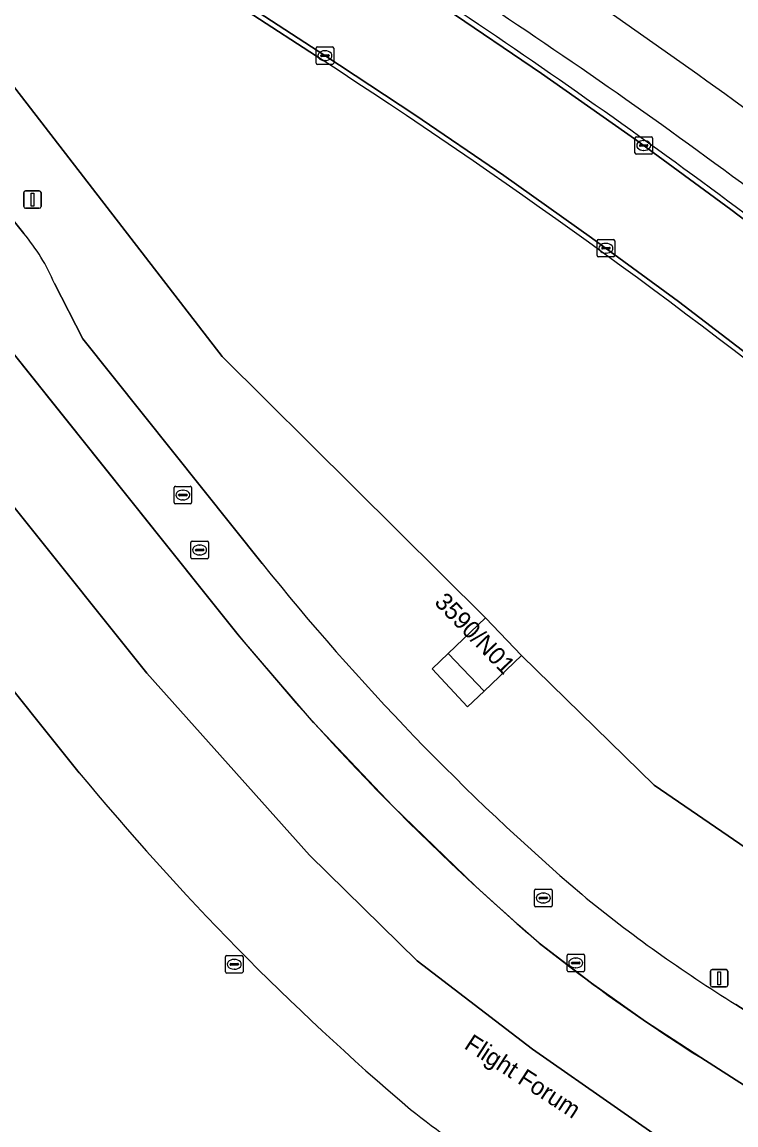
# Model space of a CAD drawing. Extents: x 155018 to 156648, y 383979 to 385733.
# Drawn here: x 156309.1 to 156350, y 384898.6 to 384961.7 of the extents above; entities that cross this region are included whole.
import ezdxf

# ---------------------------------------------------------------- set-up
doc = ezdxf.new("R2010")
doc.units = 0
for name, color, linetype in [('IMGEO_Berm_groen', 7, 'Continuous'), ('IMGEO_Erf', 7, 'Continuous'), ('IMGEO_Fietspad_gesloten', 7, 'Continuous'), ('IMGEO_Grasland_overig', 7, 'Continuous'), ('IMGEO_Kolk', 7, 'Continuous'), ('IMGEO_Lichtmast', 7, 'Continuous'), ('IMGEO_Lijnafwatering', 7, 'Continuous'), ('IMGEO_Openbare_ruimte_label', 7, 'Continuous'), ('IMGEO_Pand', 7, 'Continuous'), ('IMGEO_Pand_nummerreeks', 7, 'Continuous'), ('IMGEO_Parkeervlak_gesloten', 7, 'Continuous'), ('IMGEO_Rijbaan_lokaal_gesloten', 7, 'Continuous'), ('IMGEO_Rioolput', 7, 'Continuous'), ('IMGEO_Voetpad_open', 7, 'Continuous')]:
    doc.layers.add(name, color=color, linetype=linetype)

msp = doc.modelspace()

# ---------------------------------------------------------------- linework, layer by layer
at = {"layer": 'IMGEO_Berm_groen'}
for points in [[(156337.692, 384925.455), (156335.544, 384923.41), (156334.604, 384922.515), (156332.574, 384924.695), (156333.49, 384925.567), (156335.638, 384927.612), (156320.551, 384942.594), (156302.971, 384965.363), (156295.412, 384973.335), (156281.923, 384986.374), (156256.841, 385013.278), (156239.968, 385032.463), (156240.598, 385033.01), (156242.175, 385034.38), (156232.293, 385045.25)], [(156300.775, 384960.105), (156309.19, 384949.639)], [(156310.948, 384946.766), (156312.583, 384943.59), (156322.847, 384930.726)], [(156446.781, 384851.044), (156444.985, 384849.413), (156420.159, 384869.665), (156404.727, 384880.252), (156368.835, 384901.885), (156345.278, 384918.025), (156337.692, 384925.455)], [(156349.966, 384905.463), (156371.445, 384891.632), (156433.112, 384852.598)]]:
    msp.add_lwpolyline(points, dxfattribs=at)
for centre, radius, start, end in [((156155.054, 384689.987), 330.717, 50.95981, 57.9655), ((156152.364, 384685.693), 332.223, 51.05391, 57.9796), ((156118.28, 384640.4), 387.612, 51.34338, 57.26032), ((156300.752, 384942.501), 11.052, 22.69814, 40.22711), ((156432.904, 385018.661), 140.873, 218.62454, 229.35072), ((156392.016, 384973.58), 80.051, 230.53612, 238.31245)]:
    msp.add_arc(centre, radius, start, end, dxfattribs=at)
at = {"layer": 'IMGEO_Erf'}
msp.add_lwpolyline([(156312.37, 384918.743), (156301.091, 384932.835), (156265.451, 384977.364)], dxfattribs=at)
for centre, radius, start, end in [((156430.973, 385016.35), 153.603, 219.45356, 229.56137), ((156411.986, 385003.22), 131.427, 232.1493, 237.34854)]:
    msp.add_arc(centre, radius, start, end, dxfattribs=at)
at = {"layer": 'IMGEO_Fietspad_gesloten'}
for centre, radius, start, end in [((156155.054, 384689.987), 330.717, 50.95981, 57.9655), ((156152.364, 384685.693), 332.223, 51.05391, 57.9796)]:
    msp.add_arc(centre, radius, start, end, dxfattribs=at)
at = {"layer": 'IMGEO_Grasland_overig'}
for points in [[(156299.374, 384978.017), (156296.353, 384974.447), (156295.412, 384973.335), (156302.971, 384965.363), (156320.551, 384942.594), (156335.638, 384927.612), (156337.692, 384925.455), (156345.278, 384918.025), (156368.835, 384901.885), (156404.727, 384880.252), (156420.159, 384869.665), (156444.985, 384849.413), (156446.781, 384851.044), (156444.921, 384852.847), (156376.192, 384920.193)], [(156326.277, 384959.577), (156309.099, 384970.758)]]:
    msp.add_lwpolyline(points, dxfattribs=at)
msp.add_arc((156123.074, 384646.727), 373.051, 51.31681, 56.99546, dxfattribs=at)
at = {"layer": 'IMGEO_Kolk'}
for p, q in [((156326.012, 384960.323), (156326.864, 384960.323)), ((156325.937, 384959.397), (156325.937, 384960.249)), ((156326.196, 384959.817), (156326.196, 384959.829)), ((156326.634, 384959.78), (156326.236, 384959.78)), ((156326.239, 384959.866), (156326.637, 384959.866)), ((156326.425, 384960.103), (156326.45, 384960.103)), ((156326.68, 384959.829), (156326.68, 384959.817)), ((156326.938, 384960.249), (156326.938, 384959.397)), ((156326.864, 384959.323), (156326.012, 384959.323)), ((156326.448, 384959.543), (156326.423, 384959.543)), ((156344.185, 384954.249), (156344.185, 384955.101)), ((156344.26, 384955.175), (156345.112, 384955.175)), ((156344.444, 384954.669), (156344.444, 384954.681)), ((156344.882, 384954.632), (156344.484, 384954.632)), ((156344.487, 384954.718), (156344.885, 384954.718)), ((156344.673, 384954.955), (156344.698, 384954.955)), ((156344.928, 384954.681), (156344.928, 384954.669)), ((156345.186, 384955.101), (156345.186, 384954.249)), ((156345.112, 384954.175), (156344.26, 384954.175)), ((156344.696, 384954.395), (156344.671, 384954.395)), ((156342.025, 384948.364), (156342.025, 384949.216)), ((156342.1, 384949.29), (156342.952, 384949.29)), ((156342.513, 384949.07), (156342.538, 384949.07)), ((156343.026, 384949.216), (156343.026, 384948.364)), ((156342.952, 384948.29), (156342.1, 384948.29)), ((156342.284, 384948.784), (156342.284, 384948.796)), ((156342.722, 384948.747), (156342.324, 384948.747)), ((156342.327, 384948.833), (156342.725, 384948.833)), ((156342.536, 384948.51), (156342.511, 384948.51)), ((156342.768, 384948.796), (156342.768, 384948.784)), ((156320.747, 384907.34), (156320.747, 384908.192)), ((156320.822, 384908.266), (156321.674, 384908.266)), ((156321.235, 384908.046), (156321.26, 384908.046)), ((156321.748, 384908.192), (156321.748, 384907.34)), ((156321.674, 384907.266), (156320.822, 384907.266)), ((156321.006, 384907.76), (156321.006, 384907.772)), ((156321.444, 384907.723), (156321.046, 384907.723)), ((156321.049, 384907.809), (156321.447, 384907.809)), ((156321.258, 384907.486), (156321.233, 384907.486)), ((156321.49, 384907.772), (156321.49, 384907.76))]:
    msp.add_line(p, q, dxfattribs=at)
for points in [[(156326.012, 384960.323), (156326.864, 384960.323)], [(156325.937, 384959.397), (156325.937, 384960.249)], [(156326.938, 384960.249), (156326.938, 384959.397)], [(156326.864, 384959.323), (156326.012, 384959.323)], [(156344.185, 384954.249), (156344.185, 384955.101)], [(156344.26, 384955.175), (156345.112, 384955.175)], [(156345.186, 384955.101), (156345.186, 384954.249)], [(156345.112, 384954.175), (156344.26, 384954.175)], [(156342.025, 384948.364), (156342.025, 384949.216)], [(156342.1, 384949.29), (156342.952, 384949.29)], [(156343.026, 384949.216), (156343.026, 384948.364)], [(156342.952, 384948.29), (156342.1, 384948.29)], [(156320.747, 384907.34), (156320.747, 384908.192)], [(156320.822, 384908.266), (156321.674, 384908.266)], [(156321.748, 384908.192), (156321.748, 384907.34)], [(156321.674, 384907.266), (156320.822, 384907.266)]]:
    msp.add_lwpolyline(points, dxfattribs=at)
for centre, radius, start, end in [((156326.014, 384960.247), 0.0765, 91.55205, 178.44795), ((156326.014, 384960.247), 0.0765, 91.55205, 178.44795), ((156326.862, 384960.247), 0.0765, 1.55205, 88.44795), ((156326.862, 384960.247), 0.0765, 1.55205, 88.44795), ((156326.236, 384959.826), 0.0403, 85.87752, 175.75265), ((156326.233, 384959.816), 0.0366, 178.93798, 274.71019), ((156326.637, 384959.823), 0.043, 264.86636, 352.45326), ((156326.641, 384959.828), 0.0386, 1.73085, 96.63898), ((156326.014, 384959.399), 0.0765, 181.55205, 268.44795), ((156326.014, 384959.399), 0.0765, 181.55205, 268.44795), ((156326.862, 384959.399), 0.0765, 271.55205, 358.44795), ((156326.862, 384959.399), 0.0765, 271.55205, 358.44795), ((156344.262, 384955.099), 0.0765, 91.55205, 178.44795), ((156344.262, 384955.099), 0.0765, 91.55205, 178.44795), ((156344.484, 384954.678), 0.0403, 85.87752, 175.75265), ((156344.481, 384954.668), 0.0366, 178.93798, 274.71019), ((156344.885, 384954.675), 0.043, 264.86636, 352.45326), ((156344.889, 384954.68), 0.0386, 1.73085, 96.63898), ((156345.11, 384955.099), 0.0765, 1.55205, 88.44795), ((156345.11, 384955.099), 0.0765, 1.55205, 88.44795), ((156344.262, 384954.251), 0.0765, 181.55205, 268.44795), ((156344.262, 384954.251), 0.0765, 181.55205, 268.44795), ((156345.11, 384954.251), 0.0765, 271.55205, 358.44795), ((156345.11, 384954.251), 0.0765, 271.55205, 358.44795), ((156342.102, 384949.214), 0.0765, 91.55205, 178.44795), ((156342.102, 384949.214), 0.0765, 91.55205, 178.44795), ((156342.95, 384949.214), 0.0765, 1.55205, 88.44795), ((156342.95, 384949.214), 0.0765, 1.55205, 88.44795), ((156342.102, 384948.366), 0.0765, 181.55205, 268.44795), ((156342.102, 384948.366), 0.0765, 181.55205, 268.44795), ((156342.324, 384948.793), 0.0403, 85.87752, 175.75265), ((156342.321, 384948.783), 0.0366, 178.93798, 274.71019), ((156342.725, 384948.79), 0.043, 264.86636, 352.45326), ((156342.729, 384948.795), 0.0386, 1.73085, 96.63898), ((156342.95, 384948.366), 0.0765, 271.55205, 358.44795), ((156342.95, 384948.366), 0.0765, 271.55205, 358.44795), ((156320.824, 384908.19), 0.0765, 91.55205, 178.44795), ((156320.824, 384908.19), 0.0765, 91.55205, 178.44795), ((156321.672, 384908.19), 0.0765, 1.55205, 88.44795), ((156321.672, 384908.19), 0.0765, 1.55205, 88.44795), ((156320.824, 384907.342), 0.0765, 181.55205, 268.44795), ((156320.824, 384907.342), 0.0765, 181.55205, 268.44795), ((156321.046, 384907.769), 0.0403, 85.87752, 175.75265), ((156321.043, 384907.759), 0.0366, 178.93798, 274.71019), ((156321.447, 384907.766), 0.043, 264.86636, 352.45326), ((156321.451, 384907.771), 0.0386, 1.73085, 96.63898), ((156321.672, 384907.342), 0.0765, 271.55205, 358.44795), ((156321.672, 384907.342), 0.0765, 271.55205, 358.44795)]:
    msp.add_arc(centre, radius, start, end, dxfattribs=at)
for centre, major_axis, ratio, start_param, end_param in [((156326.424, 384959.823), (-0.387, 0.002), 0.722429, 4.712389, 7.853982), ((156326.449, 384959.823), (-0.39, 0.002), 0.717154, 1.570796, 4.712389), ((156344.672, 384954.675), (-0.387, 0.002), 0.722429, 4.712389, 7.853982), ((156344.697, 384954.675), (-0.39, 0.002), 0.717154, 1.570796, 4.712389), ((156342.512, 384948.79), (-0.387, 0.002), 0.722429, 4.712389, 7.853982), ((156342.537, 384948.79), (-0.39, 0.002), 0.717154, 1.570796, 4.712389), ((156321.234, 384907.766), (-0.387, 0.002), 0.722429, 4.712389, 7.853982), ((156321.259, 384907.766), (-0.39, 0.002), 0.717154, 1.570796, 4.712389)]:
    msp.add_ellipse(centre, major_axis=major_axis, ratio=ratio, start_param=start_param, end_param=end_param, dxfattribs=at)
at = {"layer": 'IMGEO_Lichtmast'}
for p, q in [((156309.295, 384952.077), (156310.085, 384952.077)), ((156310.085, 384952.077), (156309.295, 384952.077)), ((156309.195, 384951.177), (156309.195, 384951.977)), ((156309.195, 384951.977), (156309.195, 384951.177)), ((156310.185, 384951.977), (156310.185, 384951.177)), ((156310.185, 384951.177), (156310.185, 384951.977)), ((156310.085, 384951.077), (156309.295, 384951.077)), ((156309.295, 384951.077), (156310.085, 384951.077)), ((156348.508, 384906.568), (156348.508, 384907.368)), ((156348.508, 384907.368), (156348.508, 384906.568)), ((156348.608, 384907.468), (156349.398, 384907.468)), ((156349.398, 384907.468), (156348.608, 384907.468)), ((156349.498, 384907.368), (156349.498, 384906.568)), ((156349.498, 384906.568), (156349.498, 384907.368)), ((156349.398, 384906.468), (156348.608, 384906.468)), ((156348.608, 384906.468), (156349.398, 384906.468))]:
    msp.add_line(p, q, dxfattribs=at)
for points in [[(156309.615, 384951.952), (156309.765, 384951.952), (156309.765, 384951.202), (156309.615, 384951.202), (156309.615, 384951.952)], [(156348.928, 384907.343), (156349.078, 384907.343), (156349.078, 384906.593), (156348.928, 384906.593), (156348.928, 384907.343)]]:
    msp.add_lwpolyline(points, dxfattribs=at)
for centre, start, end in [((156309.295, 384951.977), 90, 180), ((156309.295, 384951.977), 90, 180), ((156310.085, 384951.977), 0, 90), ((156310.085, 384951.977), 360, 90), ((156309.295, 384951.177), 180, 270), ((156309.295, 384951.177), 180, 270), ((156310.085, 384951.177), 270, 0), ((156310.085, 384951.177), 270, 0), ((156348.608, 384907.368), 90, 180), ((156348.608, 384907.368), 90, 180), ((156349.398, 384907.368), 0, 90), ((156349.398, 384907.368), 360, 90), ((156348.608, 384906.568), 180, 270), ((156348.608, 384906.568), 180, 270), ((156349.398, 384906.568), 270, 0), ((156349.398, 384906.568), 270, 0)]:
    msp.add_arc(centre, 0.1, start, end, dxfattribs=at)
at = {"layer": 'IMGEO_Lijnafwatering'}
for points in [[(156321.475, 384926.637), (156320.933, 384927.302), (156320.395, 384927.97), (156319.861, 384928.641), (156309.095, 384942.127)], [(156335.073, 384912.226), (156330.32, 384916.819), (156325.784, 384921.626), (156321.475, 384926.637)], [(156350.994, 384900.467), (156347.953, 384902.417), (156344.79, 384904.49), (156341.706, 384906.681), (156338.707, 384908.985), (156337.483, 384910.052), (156336.272, 384911.132), (156335.073, 384912.226)]]:
    msp.add_lwpolyline(points, dxfattribs=at)
at = {"layer": 'IMGEO_Pand'}
msp.add_lwpolyline([(156337.692, 384925.455), (156335.638, 384927.612), (156333.49, 384925.567), (156335.544, 384923.41)], close=True, dxfattribs=at)
at = {"layer": 'IMGEO_Parkeervlak_gesloten'}
for points in [[(156319.861, 384928.641), (156304.566, 384947.799), (156298.538, 384946.604), (156308.931, 384933.586), (156316.245, 384924.452), (156325.553, 384914.024), (156331.712, 384907.97), (156338.326, 384902.896), (156348.054, 384896.107), (156368.631, 384882.88), (156399.075, 384863.633), (156417.651, 384851.642), (156423.152, 384854.639), (156367.011, 384890.198), (156347.953, 384902.417)], [(156340.947, 384907.247), (156338.707, 384908.985)]]:
    msp.add_lwpolyline(points, dxfattribs=at)
for centre, radius, start, end in [((156432.212, 385017.5), 143.244, 218.34051, 229.24908), ((156401.591, 384987.716), 100.762, 232.99716, 237.83738)]:
    msp.add_arc(centre, radius, start, end, dxfattribs=at)
at = {"layer": 'IMGEO_Rijbaan_lokaal_gesloten'}
for points in [[(156431.056, 384849.633), (156423.152, 384854.639), (156417.651, 384851.642), (156399.075, 384863.633), (156368.631, 384882.88), (156348.054, 384896.107), (156338.326, 384902.896), (156331.712, 384907.97), (156325.553, 384914.024), (156316.245, 384924.452), (156308.931, 384933.586), (156298.538, 384946.604), (156304.566, 384947.799), (156273.518, 384986.688), (156272.76, 384987.609), (156266.559, 384986.51), (156263.769, 384989.832), (156260.955, 384993.133), (156258.117, 384996.413), (156252.561, 385002.764), (156246.924, 385009.042)], [(156272.76, 384987.609), (156273.518, 384986.688), (156304.566, 384947.799), (156319.861, 384928.641)], [(156265.451, 384977.364), (156301.091, 384932.835), (156312.37, 384918.743)], [(156431.229, 384866.695), (156415.885, 384881.769), (156401.977, 384895.373), (156387.342, 384909.747), (156376.441, 384920.41), (156373.363, 384923.342), (156370.621, 384925.906), (156367.844, 384928.433), (156365.034, 384930.922), (156362.19, 384933.373), (156359.314, 384935.786), (156356.405, 384938.16), (156351.571, 384941.987), (156346.671, 384945.729), (156341.706, 384949.385), (156336.678, 384952.954), (156331.588, 384956.434), (156326.438, 384959.824), (156309.25, 384971.025)], [(156309.25, 384971.025), (156326.438, 384959.824), (156331.588, 384956.434), (156336.678, 384952.954), (156341.706, 384949.385), (156346.671, 384945.729), (156351.571, 384941.987), (156356.405, 384938.16), (156359.314, 384935.786), (156362.19, 384933.373), (156365.034, 384930.922), (156367.844, 384928.433), (156370.621, 384925.906), (156373.363, 384923.342), (156376.441, 384920.41), (156387.342, 384909.747), (156401.977, 384895.373), (156415.885, 384881.769), (156431.229, 384866.695)], [(156309.099, 384970.758), (156326.277, 384959.577)], [(156333.321, 384962.537), (156338.841, 384958.796), (156344.293, 384954.956), (156349.674, 384951.017), (156354.982, 384946.98), (156360.215, 384942.848), (156363.242, 384940.354), (156366.239, 384937.823), (156369.204, 384935.256), (156372.138, 384932.653), (156375.04, 384930.015), (156377.91, 384927.341), (156405.73, 384900.096), (156419.647, 384886.464), (156434.267, 384872.123)], [(156434.267, 384872.123), (156419.647, 384886.464), (156405.73, 384900.096), (156377.91, 384927.341), (156375.04, 384930.015), (156372.138, 384932.653), (156369.204, 384935.256), (156366.239, 384937.823), (156363.242, 384940.354), (156360.215, 384942.848), (156354.982, 384946.98), (156349.674, 384951.017), (156344.293, 384954.956), (156338.841, 384958.796), (156333.321, 384962.537)], [(156309.19, 384949.639), (156300.775, 384960.105)], [(156322.847, 384930.726), (156312.583, 384943.59), (156310.948, 384946.766)], [(156338.707, 384908.985), (156340.947, 384907.247)], [(156433.112, 384852.598), (156371.445, 384891.632), (156349.966, 384905.463)], [(156347.953, 384902.417), (156367.011, 384890.198), (156423.152, 384854.639), (156431.056, 384849.633)]]:
    msp.add_lwpolyline(points, dxfattribs=at)
for centre, radius, start, end in [((156118.28, 384640.4), 387.612, 51.34338, 57.26032), ((156123.074, 384646.727), 373.051, 51.31681, 56.99546), ((156300.752, 384942.501), 11.052, 22.69814, 40.22711), ((156432.904, 385018.661), 140.873, 218.62454, 229.35072), ((156432.212, 385017.5), 143.244, 218.34051, 229.24908), ((156430.973, 385016.35), 153.603, 219.45356, 229.56137), ((156392.016, 384973.58), 80.051, 230.53612, 238.31245), ((156401.591, 384987.716), 100.762, 232.99716, 237.83738), ((156411.986, 385003.22), 131.427, 232.1493, 237.34854)]:
    msp.add_arc(centre, radius, start, end, dxfattribs=at)
at = {"layer": 'IMGEO_Rioolput'}
for p, q in [((156317.803, 384934.222), (156317.803, 384935.074)), ((156317.878, 384935.148), (156318.73, 384935.148)), ((156318.804, 384935.074), (156318.804, 384934.222)), ((156318.062, 384934.642), (156318.062, 384934.654)), ((156318.5, 384934.605), (156318.102, 384934.605)), ((156318.105, 384934.691), (156318.503, 384934.691)), ((156318.291, 384934.928), (156318.316, 384934.928)), ((156318.546, 384934.654), (156318.546, 384934.642)), ((156318.73, 384934.148), (156317.878, 384934.148)), ((156318.314, 384934.368), (156318.289, 384934.368)), ((156318.763, 384931.076), (156318.763, 384931.928)), ((156318.838, 384932.002), (156319.69, 384932.002)), ((156319.764, 384931.928), (156319.764, 384931.076)), ((156319.022, 384931.496), (156319.022, 384931.508)), ((156319.46, 384931.459), (156319.062, 384931.459)), ((156319.065, 384931.545), (156319.463, 384931.545)), ((156319.274, 384931.222), (156319.249, 384931.222)), ((156319.251, 384931.782), (156319.276, 384931.782)), ((156319.506, 384931.508), (156319.506, 384931.496)), ((156319.69, 384931.002), (156318.838, 384931.002)), ((156338.439, 384911.138), (156338.439, 384911.99)), ((156338.514, 384912.064), (156339.366, 384912.064)), ((156338.927, 384911.844), (156338.952, 384911.844)), ((156339.44, 384911.99), (156339.44, 384911.138)), ((156339.366, 384911.064), (156338.514, 384911.064)), ((156338.698, 384911.558), (156338.698, 384911.57)), ((156339.136, 384911.521), (156338.738, 384911.521)), ((156338.741, 384911.607), (156339.139, 384911.607)), ((156338.95, 384911.284), (156338.925, 384911.284)), ((156339.182, 384911.57), (156339.182, 384911.558)), ((156340.295, 384907.417), (156340.295, 384908.269)), ((156340.37, 384908.343), (156341.222, 384908.343)), ((156340.554, 384907.837), (156340.554, 384907.849)), ((156340.597, 384907.886), (156340.995, 384907.886)), ((156340.783, 384908.123), (156340.808, 384908.123)), ((156341.038, 384907.849), (156341.038, 384907.837)), ((156341.296, 384908.269), (156341.296, 384907.417)), ((156341.222, 384907.343), (156340.37, 384907.343)), ((156340.992, 384907.8), (156340.594, 384907.8)), ((156340.806, 384907.563), (156340.781, 384907.563))]:
    msp.add_line(p, q, dxfattribs=at)
for points in [[(156317.803, 384934.222), (156317.803, 384935.074)], [(156317.878, 384935.148), (156318.73, 384935.148)], [(156318.804, 384935.074), (156318.804, 384934.222)], [(156318.73, 384934.148), (156317.878, 384934.148)], [(156318.763, 384931.076), (156318.763, 384931.928)], [(156318.838, 384932.002), (156319.69, 384932.002)], [(156319.764, 384931.928), (156319.764, 384931.076)], [(156319.69, 384931.002), (156318.838, 384931.002)], [(156338.439, 384911.138), (156338.439, 384911.99)], [(156338.514, 384912.064), (156339.366, 384912.064)], [(156339.44, 384911.99), (156339.44, 384911.138)], [(156339.366, 384911.064), (156338.514, 384911.064)], [(156340.295, 384907.417), (156340.295, 384908.269)], [(156340.37, 384908.343), (156341.222, 384908.343)], [(156341.296, 384908.269), (156341.296, 384907.417)], [(156341.222, 384907.343), (156340.37, 384907.343)]]:
    msp.add_lwpolyline(points, dxfattribs=at)
for centre, radius, start, end in [((156317.88, 384935.072), 0.0765, 91.55205, 178.44795), ((156317.88, 384935.072), 0.0765, 91.55205, 178.44795), ((156318.728, 384935.072), 0.0765, 1.55205, 88.44795), ((156318.728, 384935.072), 0.0765, 1.55205, 88.44795), ((156318.102, 384934.651), 0.0403, 85.87752, 175.75265), ((156318.099, 384934.641), 0.0366, 178.93798, 274.71019), ((156318.503, 384934.648), 0.043, 264.86636, 352.45326), ((156318.507, 384934.653), 0.0386, 1.73085, 96.63898), ((156317.88, 384934.224), 0.0765, 181.55205, 268.44795), ((156317.88, 384934.224), 0.0765, 181.55205, 268.44795), ((156318.728, 384934.224), 0.0765, 271.55205, 358.44795), ((156318.728, 384934.224), 0.0765, 271.55205, 358.44795), ((156318.84, 384931.926), 0.0765, 91.55205, 178.44795), ((156318.84, 384931.926), 0.0765, 91.55205, 178.44795), ((156319.688, 384931.926), 0.0765, 1.55205, 88.44795), ((156319.688, 384931.926), 0.0765, 1.55205, 88.44795), ((156319.062, 384931.505), 0.0403, 85.87752, 175.75265), ((156319.059, 384931.495), 0.0366, 178.93798, 274.71019), ((156319.463, 384931.502), 0.043, 264.86636, 352.45326), ((156319.467, 384931.507), 0.0386, 1.73085, 96.63898), ((156318.84, 384931.078), 0.0765, 181.55205, 268.44795), ((156318.84, 384931.078), 0.0765, 181.55205, 268.44795), ((156319.688, 384931.078), 0.0765, 271.55205, 358.44795), ((156319.688, 384931.078), 0.0765, 271.55205, 358.44795), ((156338.516, 384911.988), 0.0765, 91.55205, 178.44795), ((156338.516, 384911.988), 0.0765, 91.55205, 178.44795), ((156339.364, 384911.988), 0.0765, 1.55205, 88.44795), ((156339.364, 384911.988), 0.0765, 1.55205, 88.44795), ((156338.516, 384911.14), 0.0765, 181.55205, 268.44795), ((156338.516, 384911.14), 0.0765, 181.55205, 268.44795), ((156338.738, 384911.567), 0.0403, 85.87752, 175.75265), ((156338.735, 384911.557), 0.0366, 178.93798, 274.71019), ((156339.139, 384911.564), 0.043, 264.86636, 352.45326), ((156339.143, 384911.569), 0.0386, 1.73085, 96.63898), ((156339.364, 384911.14), 0.0765, 271.55205, 358.44795), ((156339.364, 384911.14), 0.0765, 271.55205, 358.44795), ((156340.372, 384908.267), 0.0765, 91.55205, 178.44795), ((156340.372, 384908.267), 0.0765, 91.55205, 178.44795), ((156340.594, 384907.846), 0.0403, 85.87752, 175.75265), ((156340.591, 384907.836), 0.0366, 178.93798, 274.71019), ((156340.995, 384907.843), 0.043, 264.86636, 352.45326), ((156340.999, 384907.848), 0.0386, 1.73085, 96.63898), ((156341.22, 384908.267), 0.0765, 1.55205, 88.44795), ((156341.22, 384908.267), 0.0765, 1.55205, 88.44795), ((156340.372, 384907.419), 0.0765, 181.55205, 268.44795), ((156340.372, 384907.419), 0.0765, 181.55205, 268.44795), ((156341.22, 384907.419), 0.0765, 271.55205, 358.44795), ((156341.22, 384907.419), 0.0765, 271.55205, 358.44795)]:
    msp.add_arc(centre, radius, start, end, dxfattribs=at)
for centre, major_axis, ratio, start_param, end_param in [((156318.29, 384934.648), (-0.387, 0.002), 0.722429, 4.712389, 7.853982), ((156318.315, 384934.648), (-0.39, 0.002), 0.717154, 1.570796, 4.712389), ((156319.25, 384931.502), (-0.387, 0.002), 0.722429, 4.712389, 7.853982), ((156319.275, 384931.502), (-0.39, 0.002), 0.717154, 1.570796, 4.712389), ((156338.926, 384911.564), (-0.387, 0.002), 0.722429, 4.712389, 7.853982), ((156338.951, 384911.564), (-0.39, 0.002), 0.717154, 1.570796, 4.712389), ((156340.782, 384907.843), (-0.387, 0.002), 0.722429, 4.712389, 7.853982), ((156340.807, 384907.843), (-0.39, 0.002), 0.717154, 1.570796, 4.712389)]:
    msp.add_ellipse(centre, major_axis=major_axis, ratio=ratio, start_param=start_param, end_param=end_param, dxfattribs=at)
at = {"layer": 'IMGEO_Voetpad_open'}
msp.add_lwpolyline([(156333.49, 384925.567), (156332.574, 384924.695), (156334.604, 384922.515), (156335.544, 384923.41)], close=True, dxfattribs=at)

# ---------------------------------------------------------------- texts
at = {"layer": 'IMGEO_Openbare_ruimte_label'}
msp.add_text('Flight Forum', height=1, rotation=326.96172, dxfattribs=at).set_placement((156334.35, 384902.98))
at = {"layer": 'IMGEO_Pand_nummerreeks'}
msp.add_text('3590/N01', height=1, rotation=314.11176, dxfattribs=at).set_placement((156332.654, 384928.457))

doc.saveas('drawing.dxf')
